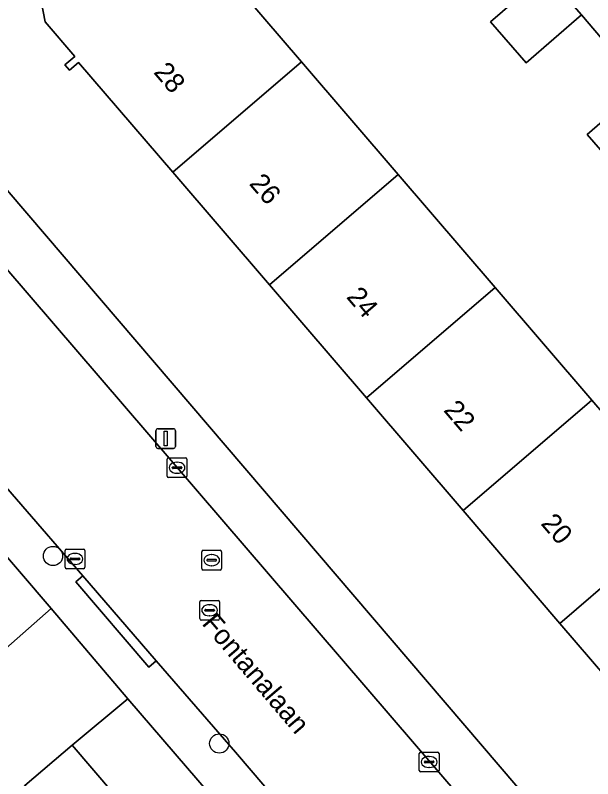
# Model space of a CAD drawing. Extents: x 159352 to 160617, y 385888 to 387323.
# Drawn here: x 160105.43 to 160134.73, y 386515.83 to 386554.55 of the extents above; entities that cross this region are included whole.
import ezdxf

# ---------------------------------------------------------------- set-up
doc = ezdxf.new("R2010")
doc.units = 0
for name, color, linetype in [('IMGEO_Boom', 7, 'Continuous'), ('IMGEO_Erf', 7, 'Continuous'), ('IMGEO_Kolk', 7, 'Continuous'), ('IMGEO_Lichtmast', 7, 'Continuous'), ('IMGEO_Openbare_ruimte_label', 7, 'Continuous'), ('IMGEO_Pand', 7, 'Continuous'), ('IMGEO_Pand_nummerreeks', 7, 'Continuous'), ('IMGEO_Rijbaan_lokaal_open', 7, 'Continuous'), ('IMGEO_Rioolput', 7, 'Continuous'), ('IMGEO_Voetpad_open', 7, 'Continuous')]:
    doc.layers.add(name, color=color, linetype=linetype)

msp = doc.modelspace()

# ---------------------------------------------------------------- linework, layer by layer
at = {"layer": 'IMGEO_Boom'}
for centre in [(160107.349, 386527.128), (160115.786, 386517.617)]:
    msp.add_circle(centre, 0.489, dxfattribs=at)
at = {"layer": 'IMGEO_Erf'}
for points in [[(160139.074, 386548.86), (160136.267, 386546.417), (160134.453, 386548.502), (160137.259, 386550.944), (160134.168, 386554.575), (160131.362, 386552.132), (160129.547, 386554.217), (160132.353, 386556.66), (160129.366, 386560.224), (160126.653, 386557.895), (160121.677, 386563.691), (160124.389, 386566.02), (160121.528, 386569.324), (160102.633, 386552.96)], [(160115.2, 386557.733), (160119.952, 386552.197), (160124.863, 386546.475), (160129.775, 386540.752), (160134.686, 386535.03), (160136.866, 386532.49)], [(160137.829, 386518.164), (160133.071, 386523.707), (160128.16, 386529.429), (160123.249, 386535.151), (160118.337, 386540.874), (160113.426, 386546.596), (160108.65, 386552.16), (160108.186, 386551.762), (160107.953, 386552.034), (160108.451, 386552.461), (160106.943, 386554.217), (160106.659, 386555.731)], [(160102.324, 386548.818), (160134.624, 386511.079), (160150.083, 386524.345), (160149.786, 386524.683), (160147.401, 386527.406), (160153.193, 386532.481), (160148.902, 386537.408), (160146.096, 386534.965), (160144.281, 386537.05), (160147.087, 386539.493), (160144.009, 386543.171), (160141.203, 386540.728), (160139.388, 386542.813), (160142.194, 386545.256), (160139.074, 386548.86)]]:
    msp.add_lwpolyline(points, dxfattribs=at)
msp.add_lwpolyline([(160097.402, 386535.961), (160095.744, 386537.741), (160093.281, 386535.448), (160093.487, 386535.207), (160093.082, 386534.86), (160097.843, 386529.299), (160102.607, 386523.736), (160102.996, 386524.069), (160103.225, 386523.801), (160101.342, 386522.188), (160102.769, 386520.522), (160107.257, 386524.463)], close=True, dxfattribs=at)
at = {"layer": 'IMGEO_Kolk'}
for p, q in [((160113.141, 386531.179), (160113.141, 386532.031)), ((160113.216, 386532.105), (160114.068, 386532.105)), ((160113.629, 386531.885), (160113.654, 386531.885)), ((160114.142, 386532.031), (160114.142, 386531.179)), ((160113.4, 386531.599), (160113.4, 386531.611)), ((160113.838, 386531.562), (160113.44, 386531.562)), ((160113.443, 386531.648), (160113.841, 386531.648)), ((160113.884, 386531.611), (160113.884, 386531.599)), ((160114.068, 386531.105), (160113.216, 386531.105)), ((160113.652, 386531.325), (160113.627, 386531.325)), ((160107.961, 386526.554), (160107.961, 386527.406)), ((160108.036, 386527.48), (160108.888, 386527.48)), ((160108.449, 386527.26), (160108.474, 386527.26)), ((160108.962, 386527.406), (160108.962, 386526.554)), ((160108.22, 386526.974), (160108.22, 386526.986)), ((160108.658, 386526.937), (160108.26, 386526.937)), ((160108.263, 386527.023), (160108.661, 386527.023)), ((160108.704, 386526.986), (160108.704, 386526.974)), ((160108.888, 386526.48), (160108.036, 386526.48)), ((160108.472, 386526.7), (160108.447, 386526.7)), ((160125.934, 386516.254), (160125.934, 386517.106)), ((160126.009, 386517.18), (160126.861, 386517.18)), ((160126.935, 386517.106), (160126.935, 386516.254)), ((160126.236, 386516.723), (160126.634, 386516.723)), ((160126.422, 386516.96), (160126.447, 386516.96)), ((160126.193, 386516.674), (160126.193, 386516.686)), ((160126.631, 386516.637), (160126.233, 386516.637)), ((160126.445, 386516.4), (160126.42, 386516.4)), ((160126.677, 386516.686), (160126.677, 386516.674)), ((160126.861, 386516.18), (160126.009, 386516.18))]:
    msp.add_line(p, q, dxfattribs=at)
for points in [[(160113.141, 386531.179), (160113.141, 386532.031)], [(160113.216, 386532.105), (160114.068, 386532.105)], [(160114.142, 386532.031), (160114.142, 386531.179)], [(160114.068, 386531.105), (160113.216, 386531.105)], [(160107.961, 386526.554), (160107.961, 386527.406)], [(160108.036, 386527.48), (160108.888, 386527.48)], [(160108.962, 386527.406), (160108.962, 386526.554)], [(160108.888, 386526.48), (160108.036, 386526.48)], [(160125.934, 386516.254), (160125.934, 386517.106)], [(160126.009, 386517.18), (160126.861, 386517.18)], [(160126.935, 386517.106), (160126.935, 386516.254)], [(160126.861, 386516.18), (160126.009, 386516.18)]]:
    msp.add_lwpolyline(points, dxfattribs=at)
for centre, radius, start, end in [((160113.218, 386532.029), 0.0765, 91.552, 178.448), ((160113.218, 386532.029), 0.0765, 91.552, 178.448), ((160114.066, 386532.029), 0.0765, 1.552, 88.448), ((160114.066, 386532.029), 0.0765, 1.552, 88.448), ((160113.44, 386531.608), 0.0403, 85.8775, 175.7526), ((160113.437, 386531.598), 0.0366, 178.938, 274.7102), ((160113.841, 386531.605), 0.043, 264.8664, 352.4533), ((160113.845, 386531.61), 0.0386, 1.7309, 96.639), ((160113.218, 386531.181), 0.0765, 181.552, 268.448), ((160113.218, 386531.181), 0.0765, 181.552, 268.448), ((160114.066, 386531.181), 0.0765, 271.552, 358.448), ((160114.066, 386531.181), 0.0765, 271.552, 358.448), ((160108.038, 386527.404), 0.0765, 91.552, 178.448), ((160108.038, 386527.404), 0.0765, 91.552, 178.448), ((160108.886, 386527.404), 0.0765, 1.552, 88.448), ((160108.886, 386527.404), 0.0765, 1.552, 88.448), ((160108.26, 386526.983), 0.0403, 85.8775, 175.7526), ((160108.257, 386526.973), 0.0366, 178.938, 274.7102), ((160108.661, 386526.98), 0.043, 264.8664, 352.4533), ((160108.665, 386526.985), 0.0386, 1.7309, 96.639), ((160108.038, 386526.556), 0.0765, 181.552, 268.448), ((160108.038, 386526.556), 0.0765, 181.552, 268.448), ((160108.886, 386526.556), 0.0765, 271.552, 358.448), ((160108.886, 386526.556), 0.0765, 271.552, 358.448), ((160126.011, 386517.104), 0.0765, 91.552, 178.448), ((160126.011, 386517.104), 0.0765, 91.552, 178.448), ((160126.859, 386517.104), 0.0765, 1.552, 88.448), ((160126.859, 386517.104), 0.0765, 1.552, 88.448), ((160126.233, 386516.683), 0.0403, 85.8775, 175.7526), ((160126.638, 386516.685), 0.0386, 1.7309, 96.639), ((160126.23, 386516.673), 0.0366, 178.938, 274.7102), ((160126.634, 386516.68), 0.043, 264.8664, 352.4533), ((160126.011, 386516.256), 0.0765, 181.552, 268.448), ((160126.011, 386516.256), 0.0765, 181.552, 268.448), ((160126.859, 386516.256), 0.0765, 271.552, 358.448), ((160126.859, 386516.256), 0.0765, 271.552, 358.448)]:
    msp.add_arc(centre, radius, start, end, dxfattribs=at)
for centre, major_axis, ratio, start_param, end_param in [((160113.628, 386531.605), (-0.387, 0.002), 0.722429, 4.712389, 7.853982), ((160113.653, 386531.605), (-0.39, 0.002), 0.717154, 1.570796, 4.712389), ((160108.448, 386526.98), (-0.387, 0.002), 0.722429, 4.712389, 7.853982), ((160108.473, 386526.98), (-0.39, 0.002), 0.717154, 1.570796, 4.712389), ((160126.421, 386516.68), (-0.387, 0.002), 0.722429, 4.712389, 7.853982), ((160126.446, 386516.68), (-0.39, 0.002), 0.717154, 1.570796, 4.712389)]:
    msp.add_ellipse(centre, major_axis=major_axis, ratio=ratio, start_param=start_param, end_param=end_param, dxfattribs=at)
at = {"layer": 'IMGEO_Lichtmast'}
for p, q in [((160112.569, 386532.681), (160112.569, 386533.481)), ((160112.569, 386533.481), (160112.569, 386532.681)), ((160112.669, 386533.581), (160113.459, 386533.581)), ((160113.459, 386533.581), (160112.669, 386533.581)), ((160113.559, 386533.481), (160113.559, 386532.681)), ((160113.559, 386532.681), (160113.559, 386533.481)), ((160113.459, 386532.581), (160112.669, 386532.581)), ((160112.669, 386532.581), (160113.459, 386532.581))]:
    msp.add_line(p, q, dxfattribs=at)
msp.add_lwpolyline([(160112.989, 386533.456), (160113.139, 386533.456), (160113.139, 386532.706), (160112.989, 386532.706), (160112.989, 386533.456)], dxfattribs=at)
for centre, start, end in [((160112.669, 386533.481), 90, 180), ((160112.669, 386533.481), 90, 180), ((160113.459, 386533.481), 0, 90), ((160113.459, 386533.481), 360, 90), ((160112.669, 386532.681), 180, 270), ((160112.669, 386532.681), 180, 270), ((160113.459, 386532.681), 270, 0), ((160113.459, 386532.681), 270, 0)]:
    msp.add_arc(centre, 0.1, start, end, dxfattribs=at)
at = {"layer": 'IMGEO_Pand'}
for points in [[(160115.2, 386557.733), (160115.727, 386558.185), (160115.505, 386558.443), (160114.018, 386557.166), (160111.771, 386559.783), (160111.605, 386559.976), (160110.077, 386558.665), (160106.659, 386555.731), (160106.943, 386554.217), (160108.451, 386552.461), (160107.953, 386552.034), (160108.186, 386551.762), (160108.65, 386552.16), (160113.426, 386546.596), (160119.952, 386552.197)], [(160132.353, 386556.66), (160129.547, 386554.217), (160131.362, 386552.132), (160134.168, 386554.575)], [(160124.863, 386546.475), (160119.952, 386552.197), (160113.426, 386546.596), (160118.337, 386540.874)], [(160137.259, 386550.944), (160134.453, 386548.502), (160136.267, 386546.417), (160139.074, 386548.86)], [(160118.337, 386540.874), (160123.249, 386535.151), (160129.775, 386540.752), (160124.863, 386546.475)], [(160134.686, 386535.03), (160129.775, 386540.752), (160123.249, 386535.151), (160128.16, 386529.429)], [(160139.597, 386529.308), (160142.164, 386531.511), (160139.434, 386534.693), (160136.866, 386532.49), (160134.686, 386535.03), (160128.16, 386529.429), (160133.071, 386523.707)], [(160133.071, 386523.707), (160137.829, 386518.164), (160137.353, 386517.756), (160137.607, 386517.461), (160144.608, 386523.47), (160139.597, 386529.308)], [(160112.514, 386512.626), (160108.313, 386517.531), (160105.92, 386515.482), (160110.121, 386510.577)]]:
    msp.add_lwpolyline(points, close=True, dxfattribs=at)
at = {"layer": 'IMGEO_Rijbaan_lokaal_open'}
msp.add_lwpolyline([(160094.968, 386542.33), (160097.285, 386539.714), (160102.115, 386533.9), (160108.859, 386526.114), (160112.585, 386521.812), (160116.603, 386517.173), (160118.104, 386515.429), (160120.479, 386512.671), (160120.672, 386512.446), (160129.132, 386502.563), (160129.843, 386501.718), (160130.555, 386500.613), (160130.853, 386500.805), (160136.244, 386505.282), (160133.39, 386508.593), (160133.259, 386508.751), (160132.757, 386509.34), (160130.529, 386511.974), (160103.652, 386543.237), (160100.894, 386546.464), (160100.736, 386546.642), (160088.066, 386555.337)], dxfattribs=at)
at = {"layer": 'IMGEO_Rioolput'}
for p, q in [((160114.899, 386526.489), (160114.899, 386527.341)), ((160114.974, 386527.415), (160115.826, 386527.415)), ((160115.387, 386527.195), (160115.412, 386527.195)), ((160115.9, 386527.341), (160115.9, 386526.489)), ((160115.158, 386526.909), (160115.158, 386526.921)), ((160115.596, 386526.872), (160115.198, 386526.872)), ((160115.201, 386526.958), (160115.599, 386526.958)), ((160115.642, 386526.921), (160115.642, 386526.909)), ((160115.826, 386526.415), (160114.974, 386526.415)), ((160115.41, 386526.635), (160115.385, 386526.635)), ((160114.869, 386524.875), (160115.721, 386524.875)), ((160114.794, 386523.949), (160114.794, 386524.801)), ((160115.282, 386524.655), (160115.307, 386524.655)), ((160115.795, 386524.801), (160115.795, 386523.949)), ((160115.053, 386524.369), (160115.053, 386524.381)), ((160115.491, 386524.332), (160115.093, 386524.332)), ((160115.096, 386524.418), (160115.494, 386524.418)), ((160115.305, 386524.095), (160115.28, 386524.095)), ((160115.537, 386524.381), (160115.537, 386524.369)), ((160115.721, 386523.875), (160114.869, 386523.875))]:
    msp.add_line(p, q, dxfattribs=at)
for points in [[(160114.899, 386526.489), (160114.899, 386527.341)], [(160114.974, 386527.415), (160115.826, 386527.415)], [(160115.9, 386527.341), (160115.9, 386526.489)], [(160115.826, 386526.415), (160114.974, 386526.415)], [(160114.869, 386524.875), (160115.721, 386524.875)], [(160114.794, 386523.949), (160114.794, 386524.801)], [(160115.795, 386524.801), (160115.795, 386523.949)], [(160115.721, 386523.875), (160114.869, 386523.875)]]:
    msp.add_lwpolyline(points, dxfattribs=at)
for centre, radius, start, end in [((160114.976, 386527.339), 0.0765, 91.552, 178.448), ((160114.976, 386527.339), 0.0765, 91.552, 178.448), ((160115.824, 386527.339), 0.0765, 1.552, 88.448), ((160115.824, 386527.339), 0.0765, 1.552, 88.448), ((160115.198, 386526.918), 0.0403, 85.8775, 175.7526), ((160115.195, 386526.908), 0.0366, 178.938, 274.7102), ((160115.599, 386526.915), 0.043, 264.8664, 352.4533), ((160115.603, 386526.92), 0.0386, 1.7309, 96.639), ((160114.976, 386526.491), 0.0765, 181.552, 268.448), ((160114.976, 386526.491), 0.0765, 181.552, 268.448), ((160115.824, 386526.491), 0.0765, 271.552, 358.448), ((160115.824, 386526.491), 0.0765, 271.552, 358.448), ((160114.871, 386524.799), 0.0765, 91.552, 178.448), ((160114.871, 386524.799), 0.0765, 91.552, 178.448), ((160115.719, 386524.799), 0.0765, 1.552, 88.448), ((160115.719, 386524.799), 0.0765, 1.552, 88.448), ((160115.093, 386524.378), 0.0403, 85.8775, 175.7526), ((160115.09, 386524.368), 0.0366, 178.938, 274.7102), ((160115.494, 386524.375), 0.043, 264.8664, 352.4533), ((160115.498, 386524.38), 0.0386, 1.7309, 96.639), ((160114.871, 386523.951), 0.0765, 181.552, 268.448), ((160114.871, 386523.951), 0.0765, 181.552, 268.448), ((160115.719, 386523.951), 0.0765, 271.552, 358.448), ((160115.719, 386523.951), 0.0765, 271.552, 358.448)]:
    msp.add_arc(centre, radius, start, end, dxfattribs=at)
for centre, major_axis, ratio, start_param, end_param in [((160115.386, 386526.915), (-0.387, 0.002), 0.722429, 4.712389, 7.853982), ((160115.411, 386526.915), (-0.39, 0.002), 0.717154, 1.570796, 4.712389), ((160115.281, 386524.375), (-0.387, 0.002), 0.722429, 4.712389, 7.853982), ((160115.306, 386524.375), (-0.39, 0.002), 0.717154, 1.570796, 4.712389)]:
    msp.add_ellipse(centre, major_axis=major_axis, ratio=ratio, start_param=start_param, end_param=end_param, dxfattribs=at)
at = {"layer": 'IMGEO_Voetpad_open'}
for points in [[(160140.303, 386549.931), (160138.567, 386551.922), (160130.574, 386561.264), (160130.505, 386561.205), (160125.538, 386567.009), (160122.717, 386570.341), (160122.061, 386569.785), (160121.528, 386569.324), (160124.389, 386566.02), (160129.366, 386560.224), (160132.353, 386556.66), (160134.168, 386554.575), (160137.259, 386550.944), (160139.074, 386548.86), (160142.194, 386545.256), (160144.009, 386543.171), (160147.087, 386539.493), (160148.902, 386537.408), (160153.193, 386532.481), (160155.578, 386529.758), (160156.706, 386530.747), (160154.321, 386533.47), (160145.113, 386544.303), (160143.455, 386546.205)], [(160108.859, 386526.114), (160108.505, 386525.81), (160112.206, 386521.487), (160112.585, 386521.812)], [(160111.149, 386519.886), (160108.313, 386517.531), (160112.514, 386512.626), (160115.316, 386515.03)]]:
    msp.add_lwpolyline(points, close=True, dxfattribs=at)
for points in [[(160198.543, 386436.605), (160188.846, 386447.903), (160185.622, 386451.659), (160182.005, 386455.873), (160180.959, 386457.092), (160136.054, 386509.407), (160134.624, 386511.079), (160102.324, 386548.818)], [(160100.736, 386546.642), (160100.894, 386546.464), (160103.652, 386543.237), (160130.529, 386511.974), (160130.938, 386512.314), (160133.141, 386509.659), (160132.757, 386509.34), (160133.259, 386508.751), (160133.39, 386508.593), (160133.768, 386508.919), (160137.039, 386505.132), (160136.661, 386504.806), (160140.8, 386500), (160147.506, 386492.212), (160147.624, 386492.075), (160161.714, 386475.665), (160173.205, 386462.367), (160177.014, 386457.926), (160177.393, 386458.251), (160182.796, 386451.965), (160182.417, 386451.64), (160184.324, 386449.425), (160195.901, 386435.96), (160196.055, 386435.785)], [(160130.555, 386500.613), (160129.843, 386501.718), (160129.132, 386502.563), (160120.672, 386512.446), (160120.292, 386512.122), (160117.741, 386515.12), (160118.104, 386515.429), (160116.603, 386517.173), (160112.585, 386521.812), (160112.206, 386521.487), (160108.505, 386525.81), (160108.859, 386526.114), (160102.115, 386533.9), (160097.285, 386539.714), (160096.901, 386539.395), (160093.512, 386542.782), (160093.96, 386543.238)], [(160093.289, 386540.379), (160094.919, 386538.628), (160095.744, 386537.741), (160097.402, 386535.961), (160107.257, 386524.463), (160111.149, 386519.886), (160115.316, 386515.03), (160116.24, 386513.952), (160128.212, 386500), (160130.982, 386496.575)], [(160084.386, 386497.04), (160086.779, 386499.089), (160087.843, 386500), (160089.172, 386501.138), (160091.564, 386503.187), (160093.957, 386505.236), (160096.35, 386507.285), (160098.742, 386509.334), (160101.135, 386511.384), (160103.528, 386513.433), (160105.92, 386515.482), (160108.313, 386517.531), (160111.149, 386519.886), (160107.257, 386524.463), (160102.769, 386520.522), (160099.959, 386518.116), (160098.137, 386516.454), (160087.842, 386507.414), (160086.238, 386509.365), (160085.013, 386508.356)]]:
    msp.add_lwpolyline(points, dxfattribs=at)

# ---------------------------------------------------------------- texts
at = {"layer": 'IMGEO_Openbare_ruimte_label'}
msp.add_text('Fontanalaan', height=1, rotation=310.4148, dxfattribs=at).set_placement((160114.862, 386523.681))
at = {"layer": 'IMGEO_Pand_nummerreeks'}
for s, p in [('28', (160112.414, 386551.644)), ('26', (160117.265, 386545.992)), ('24', (160122.196, 386540.246)), ('22', (160127.126, 386534.503)), ('20', (160132.061, 386528.753))]:
    msp.add_text(s, height=1, rotation=310.6397, dxfattribs=at).set_placement(p)

doc.saveas('drawing.dxf')
